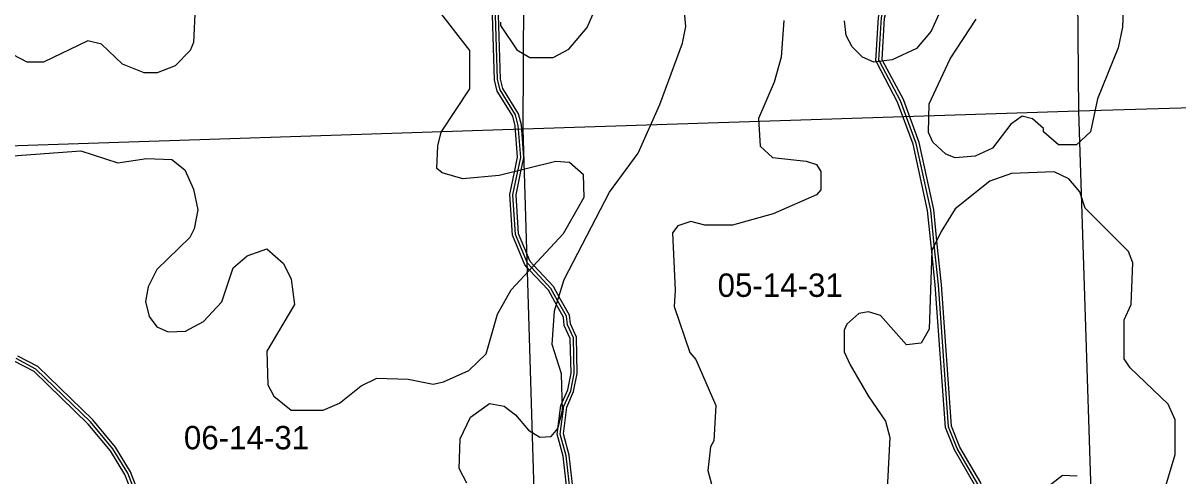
# Model space of a CAD drawing. Extents: x 457167 to 656239, y 1787309 to 1969297.
# Drawn here: x 587049 to 598156, y 1810346 to 1814702 of the extents above; entities that cross this region are included whole.
import ezdxf

# ---------------------------------------------------------------- set-up
doc = ezdxf.new("R2010")
doc.units = 0
for name, color, linetype in [('Level 1', 7, 'Continuous'), ('Level 2', 7, 'Continuous'), ('Level 31', 7, 'Continuous'), ('Level 32', 7, 'Continuous'), ('Level 7', 7, 'Continuous')]:
    doc.layers.add(name, color=color, linetype=linetype)

msp = doc.modelspace()

# ---------------------------------------------------------------- linework, layer by layer
at = {"layer": 'Level 1'}
for p, q in [((591859.343, 1813681.344), (591885.006, 1819514.722)), ((597139.975, 1819597.497), (597200.779, 1813853.941)), ((602518.137, 1814012.611), (597200.779, 1813853.941)), ((597200.779, 1813853.941), (591859.343, 1813681.344)), ((597200.779, 1813853.941), (597371.868, 1808580.98)), ((591859.343, 1813681.344), (586473.869, 1813504.935)), ((592022.174, 1808354.296), (591859.343, 1813681.344))]:
    msp.add_line(p, q, dxfattribs=at)
at = {"layer": 'Level 31'}
for points in [[(596997.776, 1809349.524), (596964.733, 1809616.476), (596873.091, 1809708.254), (596618.865, 1809774.475), (596423.26, 1809825.695), (596306.786, 1809934.241), (596232.106, 1810267.803), (596032.827, 1810609.93), (595949.662, 1810818.42), (595851.795, 1812185.802), (595812.259, 1812569.49), (595778.061, 1812902.988), (595637.286, 1813545.012), (595487.852, 1813953.605), (595288.973, 1814329.189), (595280.078, 1814345.93), (595305.599, 1814754.238), (595540.667, 1815670.916), (595516.21, 1816112.759), (595491.476, 1816187.706)], [(592314.104, 1810173.938), (592272.98, 1810540.904), (592215.014, 1810749.36), (592248.615, 1811016.202), (592315.479, 1811166.265), (592349.226, 1811332.746), (592341.523, 1811674.566), (592283.416, 1811799.752), (592274.953, 1811883.036), (592189.804, 1812035.177), (592125.306, 1812150.193), (591939.217, 1812350.506), (591900.728, 1812392.025), (591784.562, 1812667.489), (591760.047, 1813051.155), (591808.241, 1813279.063), (591835.553, 1813409.194), (591811.226, 1813717.952), (591786.224, 1813817.992), (591636.545, 1814059.697), (591611.861, 1814160.101), (591592.216, 1814778.66)], [(588162.499, 1810097.272), (588054.64, 1810372.731), (587913.241, 1810606.073), (587696.679, 1810865.006), (587172.4, 1811374.318), (586980.731, 1811474.669)]]:
    msp.add_lwpolyline(points, dxfattribs=at)
at = {"layer": 'Level 32'}
for points in [[(596965.524, 1809365.866), (596936.226, 1809602.567), (596857.63, 1809681.281), (596611.285, 1809745.447), (596408.341, 1809798.589), (596279.539, 1809918.625), (596203.845, 1810256.717), (596005.786, 1810596.75), (595920.071, 1810811.631), (595821.905, 1812183.193), (595782.416, 1812566.422), (595748.391, 1812898.23), (595608.416, 1813536.609), (595460.381, 1813941.376), (595262.471, 1814315.131), (595249.607, 1814339.34), (595275.834, 1814758.941), (595510.457, 1815673.881), (595486.476, 1816107.132), (595467.887, 1816163.455)], [(597023.851, 1809383.088), (596993.241, 1809630.384), (596888.551, 1809735.228), (596626.446, 1809803.501), (596438.178, 1809852.8), (596334.033, 1809949.857), (596260.366, 1810278.889), (596059.869, 1810623.109), (595979.253, 1810825.208), (595881.685, 1812188.411), (595842.102, 1812572.557), (595807.73, 1812907.747), (595666.156, 1813553.415), (595515.323, 1813965.833), (595315.476, 1814343.246), (595310.549, 1814352.52), (595335.363, 1814749.535), (595570.878, 1815667.95), (595545.944, 1816118.386), (595532.309, 1816159.702)], [(592284.731, 1810166.662), (592243.434, 1810535.179), (592184.496, 1810747.129), (592219.404, 1811024.356), (592286.733, 1811175.46), (592319.158, 1811335.421), (592311.672, 1811667.622), (592254.08, 1811791.698), (592245.736, 1811873.814), (592163.631, 1812020.514), (592100.891, 1812132.396), (591917.227, 1812330.099), (591875.136, 1812375.502), (591754.947, 1812660.509), (591729.846, 1813053.342), (591778.885, 1813285.248), (591805.306, 1813411.136), (591781.516, 1813713.104), (591758.254, 1813806.177), (591608.544, 1814047.932), (591581.976, 1814155.998), (591562.231, 1814777.709)], [(592343.476, 1810181.213), (592302.526, 1810546.63), (592245.531, 1810751.591), (592277.825, 1811008.048), (592344.226, 1811157.07), (592379.293, 1811330.071), (592371.374, 1811681.51), (592312.751, 1811807.806), (592304.171, 1811892.26), (592215.976, 1812049.84), (592149.722, 1812167.989), (591961.207, 1812370.913), (591926.319, 1812408.548), (591814.177, 1812674.468), (591790.248, 1813048.967), (591837.597, 1813272.878), (591865.799, 1813407.251), (591840.938, 1813722.801), (591814.194, 1813829.807), (591664.546, 1814071.462), (591641.747, 1814164.202), (591622.201, 1814779.611)], [(588192.26, 1810103.546), (588081.634, 1810386.073), (587937.716, 1810623.571), (587718.696, 1810885.443), (587190.177, 1811398.874), (586998.041, 1811499.469)], [(588132.737, 1810090.997), (588027.646, 1810359.391), (587888.766, 1810588.575), (587674.662, 1810844.569), (587154.622, 1811349.761), (586963.42, 1811449.868)]]:
    msp.add_lwpolyline(points, dxfattribs=at)
at = {"layer": 'Level 7'}
for points in [[(588706.511, 1816398.879), (588739.792, 1816340.498), (588639.335, 1815957.121), (588555.775, 1815773.828), (588505.566, 1815565.485), (588505.308, 1815323.731), (588546.79, 1815148.599), (588655.002, 1814981.776), (588704.884, 1814856.675), (588687.856, 1814514.92), (588654.416, 1814439.918), (588512.536, 1814289.996), (588337.406, 1814223.504), (588212.364, 1814223.633), (588004.051, 1814307.224), (587804.178, 1814499.156), (587670.836, 1814532.666), (587245.455, 1814324.721), (587087.073, 1814324.881), (586753.818, 1814500.302)], [(591317.613, 1810277.264), (591242.741, 1810419.046), (591251.379, 1810702.481), (591351.638, 1810910.794), (591535.169, 1811043.976), (591676.851, 1811018.806), (591785.152, 1810935.346), (591910.034, 1810785.164), (592018.306, 1810718.333), (592126.716, 1810726.574), (592193.466, 1810801.536), (592235.346, 1810976.538), (592227.363, 1811326.694), (592135.96, 1811610.228), (592161.328, 1811935.303), (592253.356, 1812235.318), (592687.714, 1813076.822), (592963.204, 1813451.66), (593172.102, 1813918.267), (593389.49, 1814509.907), (593422.999, 1814668.27), (593381.805, 1815126.797)], [(591093.573, 1811252.838), (591335.425, 1811360.981), (591502.305, 1811519.174), (591611.103, 1811902.551), (591744.712, 1812135.805), (592245.473, 1812677.135), (592445.902, 1813027.061), (592437.831, 1813243.804), (592304.538, 1813360.646), (592171.197, 1813369.146), (591629.173, 1813236.321), (591279.02, 1813203.369), (591079.018, 1813261.919), (591029.037, 1813303.67), (591037.596, 1813520.383), (591071.105, 1813653.726), (591346.624, 1814070.243), (591347.021, 1814437.039), (591022.355, 1814854.214)], [(591639.082, 1814711.844), (591639.042, 1814678.503), (591797.176, 1814444.921), (591922.147, 1814369.76), (592147.229, 1814369.501), (592297.38, 1814452.732), (592472.67, 1814660.946), (592572.929, 1814885.931)], [(595899.09, 1814882.393), (595782.121, 1814624.068), (595640.211, 1814457.506), (595406.699, 1814349.393), (595231.608, 1814324.551), (595123.266, 1814374.702), (595023.365, 1814474.833), (594965.103, 1814583.275), (594948.592, 1814724.987)], [(597633.066, 1814905.54), (597624.467, 1814663.816), (597582.588, 1814463.783), (597382, 1813972.135), (597314.951, 1813655.459), (597181.441, 1813530.546), (597006.38, 1813530.736), (596864.788, 1813655.917), (596864.827, 1813689.258), (596756.546, 1813781.089), (596656.545, 1813806.199), (596548.114, 1813731.267), (596372.794, 1813498.043), (596206.003, 1813423.221), (596014.231, 1813406.741), (596014.231, 1813406.741)], [(594365.057, 1814725.605), (594339.659, 1814375.519), (594272.741, 1814133.825), (594122.301, 1813783.869), (594138.714, 1813517.105), (594255.286, 1813408.604), (594580.369, 1813374.905), (594680.37, 1813341.454), (594721.991, 1813274.733), (594721.792, 1813099.671), (594680.042, 1813049.69), (594263.04, 1812866.746), (593871.137, 1812758.762), (593604.375, 1812759.061), (593471.033, 1812792.541), (593345.952, 1812750.99), (593295.842, 1812684.359), (593320.296, 1812134.131), (593311.758, 1811975.748), (593461.352, 1811533.791), (593519.643, 1811467.031), (593710.918, 1811024.985), (593693.861, 1810683.229), (593660.481, 1810624.908)], [(596014.231, 1813406.741), (595922.571, 1813440.181), (595797.659, 1813557.022), (595756.067, 1813648.753), (595764.706, 1813923.857), (595965.225, 1814357.115), (596215.704, 1814740.322)], [(586510.895, 1813391.804), (587603.035, 1813474.02), (587961.369, 1813356.919), (588236.491, 1813398.311), (588478.243, 1813389.741), (588603.185, 1813289.551), (588686.357, 1813106.078), (588727.809, 1812905.945), (588694.271, 1812722.582), (588652.521, 1812639.281), (588335.42, 1812331.165), (588251.861, 1812164.541), (588226.721, 1812022.859), (588259.903, 1811881.077), (588334.835, 1811780.976), (588443.136, 1811730.856), (588609.867, 1811738.996), (588785.018, 1811830.498), (588960.308, 1812022.072), (589069.006, 1812347.057), (589202.517, 1812463.63), (589394.318, 1812530.121), (589552.571, 1812388.25), (589627.442, 1812238.098), (589660.525, 1811996.305), (589393.276, 1811546.446), (589401.288, 1811221.291), (589459.51, 1811112.86), (589626.102, 1810979.318), (589934.545, 1810978.99), (590092.996, 1811045.511), (590301.566, 1811212.015), (590451.717, 1811286.876), (590751.82, 1811278.207), (590993.502, 1811227.967), (591093.573, 1811252.838), (591093.573, 1811252.838)], [(598011.503, 1810153.457), (598128.641, 1810553.474), (598128.969, 1810886.929), (598062.437, 1811037.041), (597696.031, 1811387.556), (597637.751, 1811470.986), (597638.167, 1811846.122), (597704.987, 1811996.105), (597722.085, 1812396.221), (597680.533, 1812504.653), (597264.146, 1812921.897), (597214.325, 1813080.35), (597106.083, 1813205.491), (596964.431, 1813272.352), (596555.928, 1813256.1), (596347.456, 1813181.298), (596013.716, 1812914.903), (595880.106, 1812698.289), (595788.206, 1812514.986), (595762.391, 1811756.414), (595687.231, 1811623.101), (595545.511, 1811606.591), (595295.716, 1811890.284), (595179.045, 1811923.764), (595087.314, 1811907.193), (594970.514, 1811807.281), (594945.434, 1811748.931), (594945.206, 1811540.527), (595003.427, 1811415.416), (595178.201, 1811115.141), (595344.664, 1810873.198), (595386.176, 1810714.776), (595352.18, 1810097.916)], [(593660.481, 1810624.908), (593635.212, 1810399.855), (593668.424, 1810266.442)], [(596811.092, 1810171.413), (597044.703, 1810354.546), (597186.414, 1810346.047)]]:
    msp.add_lwpolyline(points, dxfattribs=at)

# ---------------------------------------------------------------- texts
at = {"layer": 'Level 2'}
for s, p in [('05-14-31', (593728.722, 1812068.421)), ('06-14-31', (588595.177, 1810602.212))]:
    msp.add_text(s, height=225, dxfattribs=at).set_placement(p)

doc.saveas('drawing.dxf')
